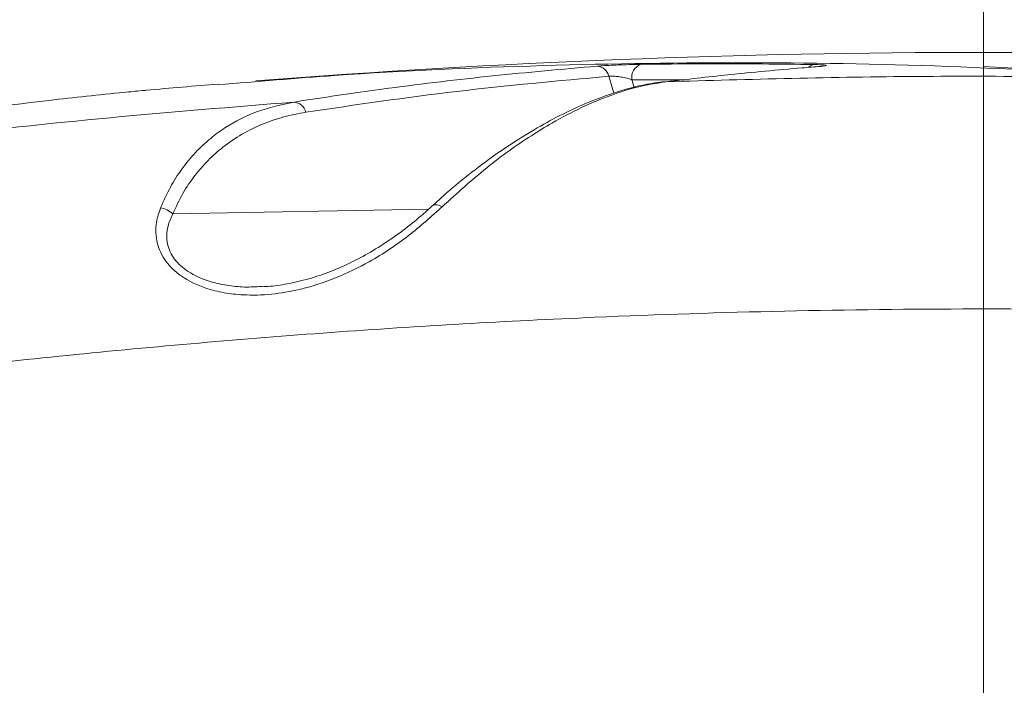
# Model space of a CAD drawing. Header units: millimetres. Extents: x 0 to 8410, y 0 to 5940.
# Tile 313 of 319: x 7242 to 7370, y 3883 to 3969. Entities that reach past the tile are written whole.
import ezdxf

# ---------------------------------------------------------------- set-up
doc = ezdxf.new("R2010")
doc.units = ezdxf.units.MM
doc.header["$LTSCALE"] = 10
doc.styles.add('SLDTEXTSTYLE0', font='TXT', dxfattribs={"width": 0.605})
doc.dimstyles.new('SLDDIMSTYLE0', dxfattribs={"dimtxt": 50, "dimasz": 50, "dimexe": 0, "dimexo": 0.0625, "dimgap": 12.5, "dimtad": 1, "dimtoh": 1, "dimdec": 1, "dimrnd": 1e-09, "dimzin": 12, "dimdsep": 46, "dimtxsty": 'SLDTEXTSTYLE0', "dimsah": 1, "dimcen": 0.09, "dimadec": 0, "dimazin": 0, "dimtfac": 1, "dimtofl": 0, "dimtmove": 0, "dimatfit": 3, "dimfxl": 1, "dimfrac": 2, "dimtolj": 1, "dimtzin": 12, "dimarcsym": 0})
doc.dimstyles.new('SLDDIMSTYLE2', dxfattribs={"dimtxt": 50, "dimasz": 50, "dimexe": 0, "dimexo": 0.0625, "dimgap": 12.5, "dimtad": 1, "dimtoh": 1, "dimdec": 1, "dimrnd": 1e-09, "dimzin": 12, "dimdsep": 46, "dimtxsty": 'SLDTEXTSTYLE0', "dimsah": 1, "dimcen": 0.09, "dimadec": 0, "dimazin": 0, "dimtfac": 1, "dimtofl": 0, "dimtmove": 0, "dimatfit": 3, "dimfxl": 1, "dimfrac": 2, "dimtolj": 1, "dimtzin": 12, "dimarcsym": 0})

# ---------------------------------------------------------------- blocks, each defined once
blk = doc.blocks.new('SW_SYMBOL_HOLE_DEPTH')
at = {"color": 0, "linetype": 'Continuous', "lineweight": 0}
for p, q in [((0, 8750), (8000, 8750)), ((4000, 8750), (4000, 750)), ((1000, 5550), (4000, 750)), ((7000, 5550), (4000, 750))]:
    blk.add_line(p, q, dxfattribs=at)
blk = doc.blocks.new('*D28')
at = {"color": 7, "linetype": 'Continuous', "lineweight": 0}
for p, q in [((7150.82, 3912.68), (7150.82, 4122.01)), ((7366.82, 3807.57), (7366.82, 4122.01)), ((7150.82, 4107.01), (6606.37, 4107.01)), ((7150.82, 4107.01), (7366.82, 4107.01))]:
    blk.add_line(p, q, dxfattribs=at)
for points in [[(7150.82, 4107.01), (7200.82, 4099.51), (7200.82, 4114.51)], [(7366.82, 4107.01), (7316.82, 4114.51), (7316.82, 4099.51)]]:
    blk.add_solid(points, dxfattribs=at)
at = {"color": 7, "linetype": 'Continuous', "lineweight": 0, "xscale": 0.0064453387, "yscale": 0.0064453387, "zscale": 0.0064453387}
blk.add_blockref('SW_SYMBOL_HOLE_DEPTH', (6965.85, 4114.23), dxfattribs=at)
at = {"color": 7, "linetype": 'Continuous', "lineweight": 0, "char_height": 50, "attachment_point": 1, "style": 'SLDTEXTSTYLE0'}
for s, insert in [(' (2x M8', (6736.82, 4171.6)), ('16)', (7034.91, 4171.6)), ('216', (6622.25, 4171.46))]:
    blk.add_mtext(s, dxfattribs=dict(at, insert=insert))
blk = doc.blocks.new('*D30')
at = {"color": 7, "linetype": 'Continuous', "lineweight": 0}
for p, q in [((7366.82, 3807.57), (7366.82, 4122.01)), ((7456.82, 3912.69), (7456.82, 4122.01)), ((7366.82, 4107.01), (7266.82, 4107.01)), ((7456.82, 4107.01), (7366.82, 4107.01)), ((7456.82, 4107.01), (8017.28, 4107.01))]:
    blk.add_line(p, q, dxfattribs=at)
for points in [[(7366.82, 4107.01), (7316.82, 4114.51), (7316.82, 4099.51)], [(7456.82, 4107.01), (7506.82, 4099.51), (7506.82, 4114.51)]]:
    blk.add_solid(points, dxfattribs=at)
at = {"color": 7, "linetype": 'Continuous', "lineweight": 0, "xscale": 0.0064453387, "yscale": 0.0064453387, "zscale": 0.0064453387}
blk.add_blockref('SW_SYMBOL_HOLE_DEPTH', (7833.13, 4114.23), dxfattribs=at)
at = {"color": 7, "linetype": 'Continuous', "lineweight": 0, "char_height": 50, "attachment_point": 1, "style": 'SLDTEXTSTYLE0'}
for s, insert in [(' (3x M8', (7604.11, 4171.6)), ('16)', (7902.2, 4171.6)), ('90', (7527.75, 4171.46))]:
    blk.add_mtext(s, dxfattribs=dict(at, insert=insert))

msp = doc.modelspace()

# ---------------------------------------------------------------- linework, layer by layer
at = {"color": 8, "linetype": 'Continuous', "lineweight": 0}
for p, q in [((7366.817261, 3962.767902), (7366.817261, 3964.574757)), ((7318.946662, 3959.284607), (7318.318202, 3961.475793)), ((7327.924076, 3961.021844), (7321.310564, 3961.030069)), ((7321.310564, 3961.030069), (7321.593165, 3960.044685)), ((7261.828679, 3943.648639), (7294.964428, 3944.265548))]:
    msp.add_line(p, q, dxfattribs=at)
at = {"color": 7, "linetype": 'Continuous', "lineweight": 0}
msp.add_line((7386.96261, 3961.632434), (7366.817261, 3962.767902), dxfattribs=at)
at = {"color": 8, "linetype": 'Continuous', "lineweight": 0, "flags": 128}
msp.add_lwpolyline([(7296.726073, 3944.587055), (7296.400349, 3944.741431), (7296.092826, 3944.826546), (7295.817438, 3944.838348), (7295.586663, 3944.776479), (7295.449811, 3944.683853)], dxfattribs=at)
at = {"color": 7, "linetype": 'Continuous', "lineweight": 0}
for start, end in [(90, 94.50286227), (87.11564338, 90), (94.736165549, 95.182781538)]:
    msp.add_arc((7366.817261, 2764.574759), 1200, start, end, dxfattribs=at)
at = {"color": 8, "linetype": 'Continuous', "lineweight": 0}
for centre, radius, start, end in [((7316.668405, 3961.103049), 1.691381, 12.73124059, 85.61498557), ((7323.083975, 3961.336651), 1.799716, 110.01600791, 189.80817675), ((7344.960988, 3962.032046), 0.974355, 96.44597231, 138.76249374), ((7277.386438, 3956.379575), 1.761895, 14.83897821, 86.18916311), ((7259.864185, 3941.729635), 2.746236, 44.32889366, 81.5967568)]:
    msp.add_arc(centre, radius, start, end, dxfattribs=at)
at = {"color": 7, "linetype": 'Continuous', "lineweight": 0}
for points, knots in [([(7390.836635, 3961.247268), (7381.842724, 3961.791685), (7363.848615, 3962.880898), (7336.829288, 3963.376119), (7309.793787, 3962.987871), (7286.754285, 3961.997939), (7272.754704, 3960.802821), (7267.744782, 3960.375133)], [0, 0, 0, 0, 0.21934212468, 0.43883760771, 0.65817979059, 0.87767544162, 1, 1, 1, 1]), ([(7316.797725, 3962.789479), (7317.099936, 3962.811586), (7317.704233, 3962.85579), (7318.937672, 3962.920057), (7320.260585, 3962.974278), (7321.494337, 3963.011803), (7322.17016, 3963.022809), (7322.467963, 3963.027659)], [0, 0, 0, 0, 0.2031799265, 0.406276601, 0.6126736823, 0.8293233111, 1, 1, 1, 1]), ([(7345.761472, 3962.765518), (7344.96191, 3962.700561), (7340.964052, 3962.37577), (7334.306357, 3961.755992), (7328.4192, 3961.085052), (7325.757927, 3960.781756)], [0, 0, 0, 0, 0.1204816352, 0.6024161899, 1, 1, 1, 1]), ([(7346.049343, 3962.803307), (7346.051078, 3962.803635), (7346.059344, 3962.805195), (7345.943558, 3962.788628), (7345.772963, 3962.770408), (7345.565967, 3962.756952), (7345.521691, 3962.754074)], [0, 0, 0, 0, 0.07908239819, 0.37694972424, 0.8667304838, 1, 1, 1, 1]), ([(7325.600895, 3960.813466), (7324.711561, 3960.687596), (7322.841688, 3960.422948), (7319.911438, 3959.656983), (7316.805277, 3958.595753), (7313.592286, 3957.220168), (7310.289922, 3955.539926), (7306.920795, 3953.558985), (7303.527931, 3951.299394), (7300.161028, 3948.765111), (7297.466504, 3946.56237), (7295.917331, 3945.121006), (7295.453246, 3944.689217)], [0, 0, 0, 0, 0.0905210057, 0.1903253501, 0.2931753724, 0.3989448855, 0.5074049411, 0.6182008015, 0.730589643, 0.8421208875, 0.9527042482, 1, 1, 1, 1]), ([(7257.891486, 3959.620419), (7257.089271, 3959.545253), (7253.078121, 3959.169416), (7242.610128, 3958.049509), (7226.384558, 3955.842616), (7205.419282, 3952.256679), (7190.830618, 3948.987937), (7182.865287, 3947.203222)], [0, 0, 0, 0, 0.0326460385, 0.1632330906, 0.4245093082, 0.6857852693, 1, 1, 1, 1]), ([(7258.417572, 3959.66858), (7258.346366, 3959.662101), (7258.234512, 3959.651924), (7257.982917, 3959.628817), (7257.891486, 3959.620419)], [0, 0, 0, 0, 0.6365942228, 1, 1, 1, 1]), ([(7295.449506, 3944.685522), (7294.692146, 3944.012013), (7293.208255, 3942.692411), (7290.741871, 3940.810919), (7288.161086, 3939.09892), (7285.459784, 3937.587663), (7282.675358, 3936.318886), (7279.847457, 3935.319044), (7277.118101, 3934.653641), (7274.948, 3934.292333), (7273.730547, 3934.246767), (7273.34715, 3934.232417)], [0, 0, 0, 0, 0.1347768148, 0.2640675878, 0.3902302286, 0.5137740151, 0.633505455, 0.7490551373, 0.860756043, 0.9561496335, 1, 1, 1, 1])]:
    msp.add_open_spline(points, degree=3, knots=knots, dxfattribs=at)
at = {"color": 8, "linetype": 'Continuous', "lineweight": 0}
for points, knots in [([(7277.503538, 3958.137575), (7278.323118, 3958.265065), (7282.421083, 3958.902528), (7290.980084, 3960.113745), (7303.240154, 3961.597839), (7312.278112, 3962.392228), (7316.797725, 3962.789479)], [0, 0, 0, 0, 0.0633280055, 0.3166451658, 0.6582747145, 1, 1, 1, 1]), ([(7322.467963, 3963.027659), (7323.518735, 3963.039658), (7328.772662, 3963.09965), (7336.234315, 3963.108883), (7342.644524, 3963.028067), (7344.851601, 3963.000241)], [0, 0, 0, 0, 0.14083494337, 0.70418379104, 1, 1, 1, 1]), ([(7344.851601, 3963.000241), (7345.211438, 3962.99207), (7345.931564, 3962.975717), (7346.498461, 3962.924376), (7346.567398, 3962.861281), (7346.228446, 3962.805624), (7345.869788, 3962.774821), (7345.761472, 3962.765518)], [0, 0, 0, 0, 0.234627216, 0.4695497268, 0.6953713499, 0.9080007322, 1, 1, 1, 1]), ([(7318.318202, 3961.475793), (7311.722063, 3960.882584), (7298.52583, 3959.695812), (7285.569619, 3957.785997), (7279.089573, 3956.830803)], [0, 0, 0, 0, 0.4998501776, 1, 1, 1, 1]), ([(7325.757927, 3960.781756), (7324.581925, 3960.593248), (7322.229788, 3960.21621), (7318.55224, 3959.061867), (7314.789516, 3957.494307), (7311.343953, 3955.689019), (7307.242897, 3953.182047), (7302.459041, 3949.78122), (7298.645051, 3946.325681), (7296.726073, 3944.587055)], [0, 0, 0, 0, 0.1269835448, 0.2539814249, 0.3843194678, 0.5146664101, 0.6052403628, 0.8013798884, 1, 1, 1, 1]), ([(7321.310564, 3961.030069), (7321.146836, 3961.082787), (7320.780681, 3961.200682), (7320.123743, 3961.352285), (7319.423825, 3961.46297), (7318.775023, 3961.514072), (7318.469346, 3961.488458), (7318.318202, 3961.475793)], [0, 0, 0, 0, 0.18303987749, 0.40934307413, 0.61567153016, 0.80996621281, 1, 1, 1, 1]), ([(7325.757927, 3960.781756), (7336.598717, 3961.081417), (7358.288423, 3961.680964), (7379.984521, 3961.39187), (7390.836635, 3961.247268)], [0, 0, 0, 0, 0.499812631, 1, 1, 1, 1]), ([(7182.865287, 3947.203222), (7190.711678, 3948.383663), (7206.404462, 3950.744545), (7230.041168, 3953.681789), (7253.737773, 3956.214349), (7269.581617, 3957.4965), (7277.503538, 3958.137575)], [0, 0, 0, 0, 0.24979864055, 0.49959736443, 0.74979872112, 1, 1, 1, 1]), ([(7260.265517, 3944.446388), (7260.667768, 3945.35182), (7261.472338, 3947.162841), (7263.002576, 3949.540048), (7264.750252, 3951.660003), (7266.6309, 3953.411617), (7269.246068, 3955.313029), (7272.757731, 3957.111745), (7275.913129, 3957.7938), (7277.503538, 3958.137575)], [0, 0, 0, 0, 0.1142703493, 0.2285604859, 0.3466605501, 0.4647788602, 0.5671351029, 0.7818240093, 1, 1, 1, 1]), ([(7279.089573, 3956.830803), (7278.121829, 3956.647567), (7276.186433, 3956.281113), (7273.416948, 3955.321294), (7270.772965, 3954.031727), (7268.429704, 3952.447769), (7266.399718, 3950.641728), (7264.656931, 3948.640563), (7263.089804, 3946.345984), (7262.249024, 3944.547691), (7261.828679, 3943.648639)], [0, 0, 0, 0, 0.1325778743, 0.2651431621, 0.4009246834, 0.536684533, 0.6507423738, 0.7647844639, 0.8824046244, 1, 1, 1, 1]), ([(7296.726073, 3944.587055), (7295.322774, 3943.319139), (7292.517748, 3940.784727), (7287.793117, 3937.614303), (7282.989005, 3935.275425), (7278.687482, 3933.880631), (7274.636021, 3933.189448), (7271.341397, 3933.088028), (7268.476479, 3933.405547), (7265.694157, 3934.093548), (7262.967431, 3935.399515), (7260.791311, 3937.472753), (7259.841551, 3939.490633), (7259.608315, 3941.215114), (7259.702788, 3942.798758), (7260.057194, 3943.836434), (7260.265517, 3944.446388)], [0, 0, 0, 0, 0.1254288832, 0.2507172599, 0.3468932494, 0.4429658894, 0.5139192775, 0.5847749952, 0.6330968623, 0.6813500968, 0.7531334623, 0.8132623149, 0.8741716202, 0.9108621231, 0.9476041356, 1, 1, 1, 1]), ([(7261.828679, 3943.648639), (7261.598464, 3943.136387), (7261.055559, 3941.928367), (7260.958179, 3939.884673), (7261.912113, 3937.762668), (7263.863421, 3936.002842), (7266.325019, 3934.926832), (7268.845841, 3934.3743), (7271.096091, 3934.131387), (7272.602273, 3934.215539), (7273.346017, 3934.257093)], [0, 0, 0, 0, 0.1155131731, 0.272409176, 0.3997081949, 0.5256658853, 0.6799680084, 0.7857595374, 0.8942092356, 1, 1, 1, 1]), ([(7414.764824, 3930.369321), (7406.586967, 3930.654329), (7390.231254, 3931.224345), (7365.667336, 3931.428273), (7341.090927, 3931.154886), (7313.292844, 3930.251132), (7282.308287, 3928.472465), (7248.145006, 3925.488695), (7214.032936, 3921.572867), (7191.38227, 3918.115321), (7180.05694, 3916.386548)], [0, 0, 0, 0, 0.1042288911, 0.2084577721, 0.3128704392, 0.4172830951, 0.5627114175, 0.7081396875, 0.8540698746, 1, 1, 1, 1])]:
    msp.add_open_spline(points, degree=3, knots=knots, dxfattribs=at)

# ---------------------------------------------------------------- dimensions: what is measured, and where the dimension line sits
at = {"color": 7, "linetype": 'Continuous', "lineweight": 0}
for p1, text, dimstyle, picture, middle in [((7150.817261, 3912.67683), '<> (2x M8{\\fGDT;x}16)', 'SLDDIMSTYLE0', '*D28', (6878.184252, 4107.006598)), ((7456.817261, 3912.688478), '<> (3x M8{\\fGDT;x}16)', 'SLDDIMSTYLE2', '*D30', (7764.575054, 4107.006598))]:
    dim = msp.add_linear_dim(base=(7366.817261, 4107.006598), p1=p1, p2=(7366.817261, 3807.574759), text=text, dimstyle=dimstyle, dxfattribs=at)
    dim.commit()
    dim.dimension.update_dxf_attribs({"geometry": picture, "text_midpoint": middle, "dimtype": 160})

doc.saveas('drawing.dxf')
